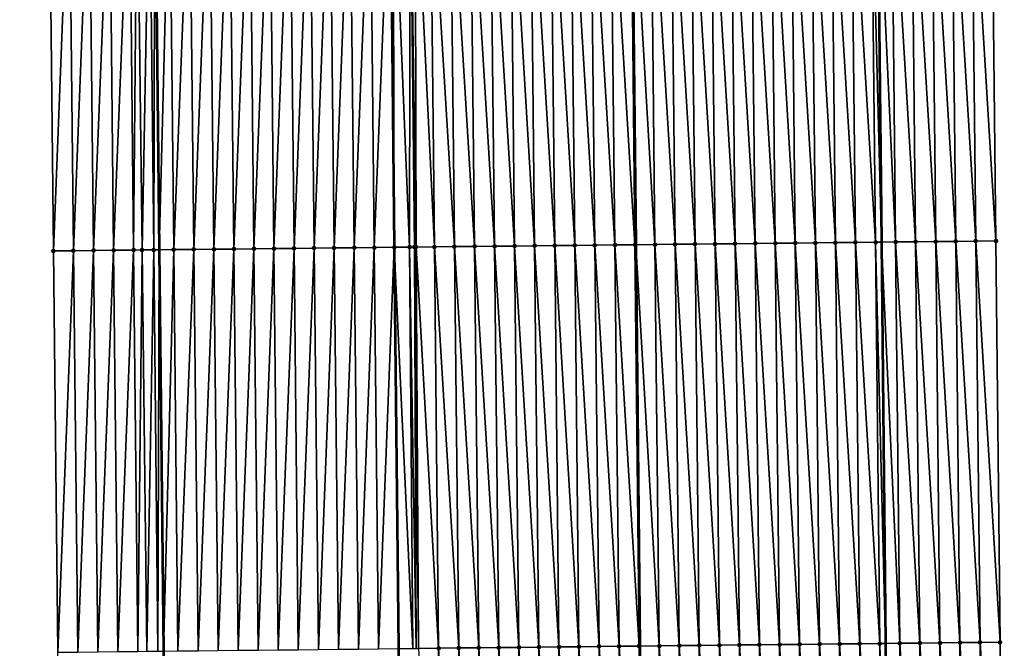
# Model space of a CAD drawing. Header units: feet. Extents: x 2010743 to 2022806, y 818705 to 837694.
# Tile 369 of 531: x 2011449 to 2011498, y 831234 to 831265. Entities that reach past the tile are written whole.
import ezdxf

# ---------------------------------------------------------------- set-up
doc = ezdxf.new("R2010")
doc.units = ezdxf.units.FT
doc.header["$MEASUREMENT"] = 0
for name, color, linetype, lineweight in [('EP_Travel Lane', 172, 'Continuous', 53), ('Road Shots', 141, 'Continuous', 100), ('STRIPING', 60, 'Continuous', 53)]:
    doc.layers.add(name, color=color, linetype=linetype, lineweight=lineweight)
doc.layers.add('I-77-MM17-21_NB-Surface-Border', color=7, linetype='Continuous')
doc.layers.add('I-77-MM17-21_NB-Surface-TIN', color=7, linetype='Continuous')

msp = doc.modelspace()

# ---------------------------------------------------------------- linework, layer by layer
at = {"layer": 'EP_Travel Lane'}
for points in [[(2011453.743, 831413.433, 329.309), (2011453.958, 831393.434, 329.386), (2011454.173, 831373.436, 329.468), (2011454.388, 831353.437, 329.566), (2011454.603, 831333.438, 329.61), (2011454.818, 831313.439, 329.68), (2011455.034, 831293.441, 329.712), (2011455.247, 831273.445, 329.734), (2011455.458, 831253.446, 329.754), (2011455.67, 831233.447, 329.755), (2011455.881, 831213.448, 329.745), (2011456.092, 831193.45, 329.718), (2011456.304, 831173.451, 329.677), (2011456.515, 831153.452, 329.653)], [(2011490, 831393.821, 329.151), (2011490.211, 831373.822, 329.234), (2011490.422, 831353.824, 329.295), (2011490.632, 831333.825, 329.354), (2011490.843, 831313.826, 329.432), (2011491.054, 831293.827, 329.472), (2011491.265, 831273.826, 329.491), (2011491.476, 831253.827, 329.551), (2011491.688, 831233.828, 329.532), (2011491.899, 831213.829, 329.528), (2011492.11, 831193.83, 329.507), (2011492.321, 831173.832, 329.468), (2011492.533, 831153.833, 329.421)]]:
    msp.add_polyline3d(points, dxfattribs=at)
at = {"layer": 'I-77-MM17-21_NB-Surface-Border', "color": 3, "linetype": 'Continuous', "lineweight": -3}
for points in [[(2011452.204, 831153.406, 329.573), (2011451.151, 831173.396, 329.58), (2011450.532, 831193.391, 329.601), (2011450.075, 831213.387, 329.61), (2011450.398, 831233.392, 329.639), (2011450.186, 831253.391, 329.628), (2011449.975, 831273.39, 329.618), (2011449.762, 831293.383, 329.592), (2011449.546, 831313.382, 329.557), (2011448.903, 831333.376, 329.495), (2011448.962, 831353.378, 329.475), (2011449.693, 831373.387, 329.367), (2011449.089, 831393.381, 329.278), (2011448.504, 831413.376, 329.184)], [(2011491.683, 831393.839, 329.103), (2011492.898, 831373.851, 329.154), (2011494.113, 831353.863, 329.174), (2011495.329, 831333.875, 329.195), (2011495.544, 831313.876, 329.254), (2011496.759, 831293.888, 329.262), (2011496.972, 831273.887, 329.286), (2011497.184, 831253.888, 329.337), (2011497.395, 831233.889, 329.335), (2011497.606, 831213.89, 329.325), (2011496.818, 831193.88, 329.333), (2011496.029, 831173.871, 329.332), (2011496.24, 831153.872, 329.291)]]:
    msp.add_polyline3d(points, dxfattribs=at)
at = {"layer": 'I-77-MM17-21_NB-Surface-TIN', "color": 128, "linetype": 'Continuous', "lineweight": -3}
for points in [[(2011472.185, 831253.623, 329.871), (2011471.974, 831273.622, 329.838), (2011470.974, 831273.611, 329.854)], [(2011473.185, 831253.633, 329.855), (2011472.974, 831273.632, 329.822), (2011471.974, 831273.622, 329.838)], [(2011472.185, 831253.623, 329.871), (2011473.185, 831253.633, 329.855), (2011471.974, 831273.622, 329.838)], [(2011474.185, 831253.644, 329.838), (2011473.974, 831273.643, 329.801), (2011472.974, 831273.632, 329.822)], [(2011473.185, 831253.633, 329.855), (2011474.185, 831253.644, 329.838), (2011472.974, 831273.632, 329.822)], [(2011475.185, 831253.654, 329.823), (2011474.974, 831273.653, 329.786), (2011473.974, 831273.643, 329.801)], [(2011474.185, 831253.644, 329.838), (2011475.185, 831253.654, 329.823), (2011473.974, 831273.643, 329.801)], [(2011476.185, 831253.665, 329.808), (2011475.974, 831273.664, 329.771), (2011474.974, 831273.653, 329.786)], [(2011475.185, 831253.654, 329.823), (2011476.185, 831253.665, 329.808), (2011474.974, 831273.653, 329.786)], [(2011477.185, 831253.676, 329.797), (2011476.974, 831273.675, 329.759), (2011475.974, 831273.664, 329.771)], [(2011476.185, 831253.665, 329.808), (2011477.185, 831253.676, 329.797), (2011475.974, 831273.664, 329.771)], [(2011478.185, 831253.686, 329.789), (2011477.974, 831273.685, 329.748), (2011476.974, 831273.675, 329.759)], [(2011477.185, 831253.676, 329.797), (2011478.185, 831253.686, 329.789), (2011476.974, 831273.675, 329.759)], [(2011479.185, 831253.697, 329.773), (2011478.973, 831273.696, 329.734), (2011477.974, 831273.685, 329.748)], [(2011478.185, 831253.686, 329.789), (2011479.185, 831253.697, 329.773), (2011477.974, 831273.685, 329.748)], [(2011478.973, 831273.696, 329.734), (2011479.223, 831253.697, 329.773), (2011479.011, 831273.696, 329.733)], [(2011479.185, 831253.697, 329.773), (2011479.223, 831253.697, 329.773), (2011478.973, 831273.696, 329.734)], [(2011480.185, 831253.707, 329.759), (2011479.973, 831273.706, 329.708), (2011479.011, 831273.696, 329.733)], [(2011480.185, 831253.707, 329.759), (2011479.011, 831273.696, 329.733), (2011479.223, 831253.697, 329.773)], [(2011481.185, 831253.718, 329.73), (2011480.973, 831273.717, 329.68), (2011479.973, 831273.706, 329.708)], [(2011480.185, 831253.707, 329.759), (2011481.185, 831253.718, 329.73), (2011479.973, 831273.706, 329.708)], [(2011482.185, 831253.729, 329.712), (2011481.973, 831273.728, 329.664), (2011480.973, 831273.717, 329.68)], [(2011481.185, 831253.718, 329.73), (2011482.185, 831253.729, 329.712), (2011480.973, 831273.717, 329.68)], [(2011483.185, 831253.739, 329.694), (2011482.973, 831273.738, 329.648), (2011481.973, 831273.728, 329.664)], [(2011482.185, 831253.729, 329.712), (2011483.185, 831253.739, 329.694), (2011481.973, 831273.728, 329.664)], [(2011484.184, 831253.75, 329.677), (2011483.973, 831273.749, 329.63), (2011482.973, 831273.738, 329.648)], [(2011483.185, 831253.739, 329.694), (2011484.184, 831253.75, 329.677), (2011482.973, 831273.738, 329.648)], [(2011485.184, 831253.76, 329.665), (2011484.973, 831273.759, 329.616), (2011483.973, 831273.749, 329.63)], [(2011484.184, 831253.75, 329.677), (2011485.184, 831253.76, 329.665), (2011483.973, 831273.749, 329.63)], [(2011486.184, 831253.771, 329.653), (2011485.973, 831273.77, 329.604), (2011484.973, 831273.759, 329.616)], [(2011485.184, 831253.76, 329.665), (2011486.184, 831253.771, 329.653), (2011484.973, 831273.759, 329.616)], [(2011487.184, 831253.782, 329.641), (2011486.973, 831273.781, 329.587), (2011485.973, 831273.77, 329.604)], [(2011486.184, 831253.771, 329.653), (2011487.184, 831253.782, 329.641), (2011485.973, 831273.77, 329.604)], [(2011488.184, 831253.792, 329.627), (2011487.973, 831273.791, 329.57), (2011486.973, 831273.781, 329.587)], [(2011487.184, 831253.782, 329.641), (2011488.184, 831253.792, 329.627), (2011486.973, 831273.781, 329.587)], [(2011489.184, 831253.803, 329.611), (2011488.973, 831273.802, 329.552), (2011487.973, 831273.791, 329.57)], [(2011488.184, 831253.792, 329.627), (2011489.184, 831253.803, 329.611), (2011487.973, 831273.791, 329.57)], [(2011490.184, 831253.813, 329.593), (2011489.973, 831273.812, 329.533), (2011488.973, 831273.802, 329.552)], [(2011489.184, 831253.803, 329.611), (2011490.184, 831253.813, 329.593), (2011488.973, 831273.802, 329.552)], [(2011491.184, 831253.824, 329.56), (2011490.973, 831273.823, 329.498), (2011489.973, 831273.812, 329.533)], [(2011490.184, 831253.813, 329.593), (2011491.184, 831253.824, 329.56), (2011489.973, 831273.812, 329.533)], [(2011490.973, 831273.823, 329.498), (2011491.476, 831253.827, 329.551), (2011491.265, 831273.826, 329.491)], [(2011491.184, 831253.824, 329.56), (2011491.476, 831253.827, 329.551), (2011490.973, 831273.823, 329.498)], [(2011492.184, 831253.835, 329.529), (2011491.973, 831273.834, 329.474), (2011491.265, 831273.826, 329.491)], [(2011492.184, 831253.835, 329.529), (2011491.265, 831273.826, 329.491), (2011491.476, 831253.827, 329.551)], [(2011493.184, 831253.845, 329.485), (2011492.973, 831273.844, 329.432), (2011491.973, 831273.834, 329.474)], [(2011492.184, 831253.835, 329.529), (2011493.184, 831253.845, 329.485), (2011491.973, 831273.834, 329.474)], [(2011494.184, 831253.856, 329.438), (2011493.973, 831273.855, 329.386), (2011492.973, 831273.844, 329.432)], [(2011493.184, 831253.845, 329.485), (2011494.184, 831253.856, 329.438), (2011492.973, 831273.844, 329.432)], [(2011495.184, 831253.867, 329.397), (2011494.973, 831273.866, 329.349), (2011493.973, 831273.855, 329.386)], [(2011494.184, 831253.856, 329.438), (2011495.184, 831253.867, 329.397), (2011493.973, 831273.855, 329.386)], [(2011496.184, 831253.877, 329.365), (2011495.972, 831273.876, 329.317), (2011494.973, 831273.866, 329.349)], [(2011495.184, 831253.867, 329.397), (2011496.184, 831253.877, 329.365), (2011494.973, 831273.866, 329.349)], [(2011497.184, 831253.888, 329.337), (2011496.972, 831273.887, 329.286), (2011495.972, 831273.876, 329.317)], [(2011496.184, 831253.877, 329.365), (2011497.184, 831253.888, 329.337), (2011495.972, 831273.876, 329.317)], [(2011450.186, 831253.391, 329.628), (2011450.975, 831273.4, 329.644), (2011449.975, 831273.39, 329.618)], [(2011450.186, 831253.391, 329.628), (2011451.186, 831253.401, 329.653), (2011450.975, 831273.4, 329.644)], [(2011451.186, 831253.401, 329.653), (2011451.975, 831273.411, 329.672), (2011450.975, 831273.4, 329.644)], [(2011451.186, 831253.401, 329.653), (2011452.186, 831253.412, 329.678), (2011451.975, 831273.411, 329.672)], [(2011452.186, 831253.412, 329.678), (2011452.975, 831273.421, 329.684), (2011451.975, 831273.411, 329.672)], [(2011452.186, 831253.412, 329.678), (2011453.186, 831253.422, 329.694), (2011452.975, 831273.421, 329.684)], [(2011453.186, 831253.422, 329.694), (2011453.975, 831273.432, 329.715), (2011452.975, 831273.421, 329.684)], [(2011453.186, 831253.422, 329.694), (2011454.186, 831253.433, 329.721), (2011453.975, 831273.432, 329.715)], [(2011454.186, 831253.433, 329.721), (2011454.369, 831273.436, 329.741), (2011453.975, 831273.432, 329.715)], [(2011454.186, 831253.433, 329.721), (2011454.61, 831253.437, 329.747), (2011454.369, 831273.436, 329.741)], [(2011454.61, 831253.437, 329.747), (2011454.975, 831273.442, 329.732), (2011454.369, 831273.436, 329.741)], [(2011454.61, 831253.437, 329.747), (2011455.186, 831253.443, 329.75), (2011454.975, 831273.442, 329.732)], [(2011455.186, 831253.443, 329.75), (2011455.247, 831273.445, 329.734), (2011454.975, 831273.442, 329.732)], [(2011455.186, 831253.443, 329.75), (2011455.458, 831253.446, 329.754), (2011455.247, 831273.445, 329.734)], [(2011455.975, 831273.453, 329.739), (2011455.247, 831273.445, 329.734), (2011455.458, 831253.446, 329.754)], [(2011456.186, 831253.454, 329.764), (2011455.975, 831273.453, 329.739), (2011455.458, 831253.446, 329.754)], [(2011456.186, 831253.454, 329.764), (2011456.975, 831273.463, 329.763), (2011455.975, 831273.453, 329.739)], [(2011456.186, 831253.454, 329.764), (2011457.186, 831253.464, 329.786), (2011456.975, 831273.463, 329.763)], [(2011457.186, 831253.464, 329.786), (2011457.975, 831273.474, 329.78), (2011456.975, 831273.463, 329.763)], [(2011457.186, 831253.464, 329.786), (2011458.186, 831253.475, 329.804), (2011457.975, 831273.474, 329.78)], [(2011458.186, 831253.475, 329.804), (2011458.975, 831273.484, 329.793), (2011457.975, 831273.474, 329.78)], [(2011458.186, 831253.475, 329.804), (2011459.186, 831253.485, 329.816), (2011458.975, 831273.484, 329.793)], [(2011459.186, 831253.485, 329.816), (2011459.975, 831273.495, 329.805), (2011458.975, 831273.484, 329.793)], [(2011459.186, 831253.485, 329.816), (2011460.186, 831253.496, 329.829), (2011459.975, 831273.495, 329.805)], [(2011460.186, 831253.496, 329.829), (2011460.974, 831273.506, 329.814), (2011459.975, 831273.495, 329.805)], [(2011460.186, 831253.496, 329.829), (2011461.186, 831253.507, 329.838), (2011460.974, 831273.506, 329.814)], [(2011461.186, 831253.507, 329.838), (2011461.974, 831273.516, 329.826), (2011460.974, 831273.506, 329.814)], [(2011461.186, 831253.507, 329.838), (2011462.186, 831253.517, 329.849), (2011461.974, 831273.516, 329.826)], [(2011462.974, 831273.527, 329.836), (2011461.974, 831273.516, 329.826), (2011462.186, 831253.517, 329.849)], [(2011463.186, 831253.528, 329.86), (2011462.974, 831273.527, 329.836), (2011462.186, 831253.517, 329.849)], [(2011463.186, 831253.528, 329.86), (2011463.974, 831273.537, 329.85), (2011462.974, 831273.527, 329.836)], [(2011463.186, 831253.528, 329.86), (2011464.186, 831253.538, 329.876), (2011463.974, 831273.537, 329.85)], [(2011464.186, 831253.538, 329.876), (2011464.974, 831273.548, 329.867), (2011463.974, 831273.537, 329.85)], [(2011464.186, 831253.538, 329.876), (2011465.186, 831253.549, 329.894), (2011464.974, 831273.548, 329.867)], [(2011465.186, 831253.549, 329.894), (2011465.974, 831273.558, 329.886), (2011464.974, 831273.548, 329.867)], [(2011465.186, 831253.549, 329.894), (2011466.185, 831253.559, 329.915), (2011465.974, 831273.558, 329.886)], [(2011466.185, 831253.559, 329.915), (2011466.974, 831273.569, 329.898), (2011465.974, 831273.558, 329.886)], [(2011466.185, 831253.559, 329.915), (2011467.185, 831253.57, 329.928), (2011466.974, 831273.569, 329.898)], [(2011467.122, 831273.57, 329.899), (2011466.974, 831273.569, 329.898), (2011467.185, 831253.57, 329.928)], [(2011467.944, 831253.578, 329.931), (2011467.974, 831273.579, 329.894), (2011467.122, 831273.57, 329.899)], [(2011467.944, 831253.578, 329.931), (2011467.122, 831273.57, 329.899), (2011467.185, 831253.57, 329.928)], [(2011467.944, 831253.578, 329.931), (2011468.185, 831253.58, 329.931), (2011467.974, 831273.579, 329.894)], [(2011468.27, 831253.581, 329.93), (2011468.221, 831273.582, 329.893), (2011467.974, 831273.579, 329.894)], [(2011468.185, 831253.58, 329.931), (2011468.27, 831253.581, 329.93), (2011467.974, 831273.579, 329.894)], [(2011469.185, 831253.591, 329.918), (2011468.974, 831273.59, 329.883), (2011468.221, 831273.582, 329.893)], [(2011468.27, 831253.581, 329.93), (2011469.185, 831253.591, 329.918), (2011468.221, 831273.582, 329.893)], [(2011470.185, 831253.602, 329.9), (2011469.974, 831273.6, 329.868), (2011468.974, 831273.59, 329.883)], [(2011469.185, 831253.591, 329.918), (2011470.185, 831253.602, 329.9), (2011468.974, 831273.59, 329.883)], [(2011471.185, 831253.612, 329.885), (2011470.974, 831273.611, 329.854), (2011469.974, 831273.6, 329.868)], [(2011470.185, 831253.602, 329.9), (2011471.185, 831253.612, 329.885), (2011469.974, 831273.6, 329.868)], [(2011471.185, 831253.612, 329.885), (2011472.185, 831253.623, 329.871), (2011470.974, 831273.611, 329.854)], [(2011459.397, 831233.487, 329.809), (2011460.186, 831253.496, 329.829), (2011459.186, 831253.485, 329.816)], [(2011459.397, 831233.487, 329.809), (2011460.397, 831233.497, 329.823), (2011460.186, 831253.496, 329.829)], [(2011460.397, 831233.497, 329.823), (2011461.186, 831253.507, 329.838), (2011460.186, 831253.496, 329.829)], [(2011460.397, 831233.497, 329.823), (2011461.397, 831233.508, 329.835), (2011461.186, 831253.507, 329.838)], [(2011461.397, 831233.508, 329.835), (2011462.186, 831253.517, 329.849), (2011461.186, 831253.507, 329.838)], [(2011461.397, 831233.508, 329.835), (2011462.397, 831233.518, 329.847), (2011462.186, 831253.517, 329.849)], [(2011463.186, 831253.528, 329.86), (2011462.186, 831253.517, 329.849), (2011462.397, 831233.518, 329.847)], [(2011463.397, 831233.529, 329.858), (2011463.186, 831253.528, 329.86), (2011462.397, 831233.518, 329.847)], [(2011463.397, 831233.529, 329.858), (2011464.186, 831253.538, 329.876), (2011463.186, 831253.528, 329.86)], [(2011463.397, 831233.529, 329.858), (2011464.397, 831233.539, 329.877), (2011464.186, 831253.538, 329.876)], [(2011464.397, 831233.539, 329.877), (2011465.186, 831253.549, 329.894), (2011464.186, 831253.538, 329.876)], [(2011464.397, 831233.539, 329.877), (2011465.397, 831233.55, 329.893), (2011465.186, 831253.549, 329.894)], [(2011465.397, 831233.55, 329.893), (2011466.185, 831253.559, 329.915), (2011465.186, 831253.549, 329.894)], [(2011465.397, 831233.55, 329.893), (2011466.397, 831233.56, 329.913), (2011466.185, 831253.559, 329.915)], [(2011466.397, 831233.56, 329.913), (2011467.185, 831253.57, 329.928), (2011466.185, 831253.559, 329.915)], [(2011466.397, 831233.56, 329.913), (2011467.397, 831233.571, 329.926), (2011467.185, 831253.57, 329.928)], [(2011468.107, 831233.578, 329.929), (2011467.944, 831253.578, 329.931), (2011467.185, 831253.57, 329.928)], [(2011468.107, 831233.578, 329.929), (2011467.185, 831253.57, 329.928), (2011467.397, 831233.571, 329.926)], [(2011468.277, 831233.58, 329.928), (2011468.185, 831253.58, 329.931), (2011467.944, 831253.578, 329.931)], [(2011468.107, 831233.578, 329.929), (2011468.277, 831233.58, 329.928), (2011467.944, 831253.578, 329.931)], [(2011468.397, 831233.581, 329.928), (2011468.27, 831253.581, 329.93), (2011468.185, 831253.58, 329.931)], [(2011468.277, 831233.58, 329.928), (2011468.397, 831233.581, 329.928), (2011468.185, 831253.58, 329.931)], [(2011469.397, 831233.592, 329.915), (2011469.185, 831253.591, 329.918), (2011468.27, 831253.581, 329.93)], [(2011468.397, 831233.581, 329.928), (2011469.397, 831233.592, 329.915), (2011468.27, 831253.581, 329.93)], [(2011470.397, 831233.603, 329.899), (2011470.185, 831253.602, 329.9), (2011469.185, 831253.591, 329.918)], [(2011469.397, 831233.592, 329.915), (2011470.397, 831233.603, 329.899), (2011469.185, 831253.591, 329.918)], [(2011471.396, 831233.613, 329.885), (2011471.185, 831253.612, 329.885), (2011470.185, 831253.602, 329.9)], [(2011470.397, 831233.603, 329.899), (2011471.396, 831233.613, 329.885), (2011470.185, 831253.602, 329.9)], [(2011472.396, 831233.624, 329.871), (2011472.185, 831253.623, 329.871), (2011471.185, 831253.612, 329.885)], [(2011471.396, 831233.613, 329.885), (2011472.396, 831233.624, 329.871), (2011471.185, 831253.612, 329.885)], [(2011473.396, 831233.634, 329.857), (2011473.185, 831253.633, 329.855), (2011472.185, 831253.623, 329.871)], [(2011472.396, 831233.624, 329.871), (2011473.396, 831233.634, 329.857), (2011472.185, 831253.623, 329.871)], [(2011474.396, 831233.645, 329.839), (2011474.185, 831253.644, 329.838), (2011473.185, 831253.633, 329.855)], [(2011473.396, 831233.634, 329.857), (2011474.396, 831233.645, 329.839), (2011473.185, 831253.633, 329.855)], [(2011475.396, 831233.656, 329.826), (2011475.185, 831253.654, 329.823), (2011474.185, 831253.644, 329.838)], [(2011474.396, 831233.645, 329.839), (2011475.396, 831233.656, 329.826), (2011474.185, 831253.644, 329.838)], [(2011476.396, 831233.666, 329.81), (2011476.185, 831253.665, 329.808), (2011475.185, 831253.654, 329.823)], [(2011475.396, 831233.656, 329.826), (2011476.396, 831233.666, 329.81), (2011475.185, 831253.654, 329.823)], [(2011477.396, 831233.677, 329.8), (2011477.185, 831253.676, 329.797), (2011476.185, 831253.665, 329.808)], [(2011476.396, 831233.666, 329.81), (2011477.396, 831233.677, 329.8), (2011476.185, 831253.665, 329.808)], [(2011478.396, 831233.687, 329.791), (2011478.185, 831253.686, 329.789), (2011477.185, 831253.676, 329.797)], [(2011477.396, 831233.677, 329.8), (2011478.396, 831233.687, 329.791), (2011477.185, 831253.676, 329.797)], [(2011479.396, 831233.698, 329.766), (2011479.185, 831253.697, 329.773), (2011478.185, 831253.686, 329.789)], [(2011478.396, 831233.687, 329.791), (2011479.396, 831233.698, 329.766), (2011478.185, 831253.686, 329.789)], [(2011479.185, 831253.697, 329.773), (2011479.434, 831233.698, 329.766), (2011479.223, 831253.697, 329.773)], [(2011479.396, 831233.698, 329.766), (2011479.434, 831233.698, 329.766), (2011479.185, 831253.697, 329.773)], [(2011480.396, 831233.709, 329.745), (2011480.185, 831253.707, 329.759), (2011479.223, 831253.697, 329.773)], [(2011480.396, 831233.709, 329.745), (2011479.223, 831253.697, 329.773), (2011479.434, 831233.698, 329.766)], [(2011481.396, 831233.719, 329.719), (2011481.185, 831253.718, 329.73), (2011480.185, 831253.707, 329.759)], [(2011480.396, 831233.709, 329.745), (2011481.396, 831233.719, 329.719), (2011480.185, 831253.707, 329.759)], [(2011482.396, 831233.73, 329.7), (2011482.185, 831253.729, 329.712), (2011481.185, 831253.718, 329.73)], [(2011481.396, 831233.719, 329.719), (2011482.396, 831233.73, 329.7), (2011481.185, 831253.718, 329.73)], [(2011483.396, 831233.74, 329.686), (2011483.185, 831253.739, 329.694), (2011482.185, 831253.729, 329.712)], [(2011482.396, 831233.73, 329.7), (2011483.396, 831233.74, 329.686), (2011482.185, 831253.729, 329.712)], [(2011484.396, 831233.751, 329.667), (2011484.184, 831253.75, 329.677), (2011483.185, 831253.739, 329.694)], [(2011483.396, 831233.74, 329.686), (2011484.396, 831233.751, 329.667), (2011483.185, 831253.739, 329.694)], [(2011485.396, 831233.761, 329.653), (2011485.184, 831253.76, 329.665), (2011484.184, 831253.75, 329.677)], [(2011484.396, 831233.751, 329.667), (2011485.396, 831233.761, 329.653), (2011484.184, 831253.75, 329.677)], [(2011486.396, 831233.772, 329.638), (2011486.184, 831253.771, 329.653), (2011485.184, 831253.76, 329.665)], [(2011485.396, 831233.761, 329.653), (2011486.396, 831233.772, 329.638), (2011485.184, 831253.76, 329.665)], [(2011487.396, 831233.783, 329.623), (2011487.184, 831253.782, 329.641), (2011486.184, 831253.771, 329.653)], [(2011486.396, 831233.772, 329.638), (2011487.396, 831233.783, 329.623), (2011486.184, 831253.771, 329.653)], [(2011488.396, 831233.793, 329.608), (2011488.184, 831253.792, 329.627), (2011487.184, 831253.782, 329.641)], [(2011487.396, 831233.783, 329.623), (2011488.396, 831233.793, 329.608), (2011487.184, 831253.782, 329.641)], [(2011489.395, 831233.804, 329.594), (2011489.184, 831253.803, 329.611), (2011488.184, 831253.792, 329.627)], [(2011488.396, 831233.793, 329.608), (2011489.395, 831233.804, 329.594), (2011488.184, 831253.792, 329.627)], [(2011490.395, 831233.814, 329.572), (2011490.184, 831253.813, 329.593), (2011489.184, 831253.803, 329.611)], [(2011489.395, 831233.804, 329.594), (2011490.395, 831233.814, 329.572), (2011489.184, 831253.803, 329.611)], [(2011491.395, 831233.825, 329.54), (2011491.184, 831253.824, 329.56), (2011490.184, 831253.813, 329.593)], [(2011490.395, 831233.814, 329.572), (2011491.395, 831233.825, 329.54), (2011490.184, 831253.813, 329.593)], [(2011491.184, 831253.824, 329.56), (2011491.688, 831233.828, 329.532), (2011491.476, 831253.827, 329.551)], [(2011491.395, 831233.825, 329.54), (2011491.688, 831233.828, 329.532), (2011491.184, 831253.824, 329.56)], [(2011492.395, 831233.836, 329.513), (2011492.184, 831253.835, 329.529), (2011491.476, 831253.827, 329.551)], [(2011492.395, 831233.836, 329.513), (2011491.476, 831253.827, 329.551), (2011491.688, 831233.828, 329.532)], [(2011493.395, 831233.846, 329.478), (2011493.184, 831253.845, 329.485), (2011492.184, 831253.835, 329.529)], [(2011492.395, 831233.836, 329.513), (2011493.395, 831233.846, 329.478), (2011492.184, 831253.835, 329.529)], [(2011494.395, 831233.857, 329.431), (2011494.184, 831253.856, 329.438), (2011493.184, 831253.845, 329.485)], [(2011493.395, 831233.846, 329.478), (2011494.395, 831233.857, 329.431), (2011493.184, 831253.845, 329.485)], [(2011495.395, 831233.868, 329.393), (2011495.184, 831253.867, 329.397), (2011494.184, 831253.856, 329.438)], [(2011494.395, 831233.857, 329.431), (2011495.395, 831233.868, 329.393), (2011494.184, 831253.856, 329.438)], [(2011496.395, 831233.878, 329.363), (2011496.184, 831253.877, 329.365), (2011495.184, 831253.867, 329.397)], [(2011495.395, 831233.868, 329.393), (2011496.395, 831233.878, 329.363), (2011495.184, 831253.867, 329.397)], [(2011497.395, 831233.889, 329.335), (2011497.184, 831253.888, 329.337), (2011496.184, 831253.877, 329.365)], [(2011496.395, 831233.878, 329.363), (2011497.395, 831233.889, 329.335), (2011496.184, 831253.877, 329.365)], [(2011450.398, 831233.392, 329.639), (2011451.186, 831253.401, 329.653), (2011450.186, 831253.391, 329.628)], [(2011450.398, 831233.392, 329.639), (2011451.398, 831233.402, 329.667), (2011451.186, 831253.401, 329.653)], [(2011451.398, 831233.402, 329.667), (2011452.186, 831253.412, 329.678), (2011451.186, 831253.401, 329.653)], [(2011451.398, 831233.402, 329.667), (2011452.398, 831233.413, 329.697), (2011452.186, 831253.412, 329.678)], [(2011452.398, 831233.413, 329.697), (2011453.186, 831253.422, 329.694), (2011452.186, 831253.412, 329.678)], [(2011452.398, 831233.413, 329.697), (2011453.397, 831233.423, 329.71), (2011453.186, 831253.422, 329.694)], [(2011453.397, 831233.423, 329.71), (2011454.186, 831253.433, 329.721), (2011453.186, 831253.422, 329.694)], [(2011453.397, 831233.423, 329.71), (2011454.397, 831233.434, 329.736), (2011454.186, 831253.433, 329.721)], [(2011454.397, 831233.434, 329.736), (2011454.61, 831253.437, 329.747), (2011454.186, 831253.433, 329.721)], [(2011454.397, 831233.434, 329.736), (2011454.842, 831233.439, 329.757), (2011454.61, 831253.437, 329.747)], [(2011454.842, 831233.439, 329.757), (2011455.186, 831253.443, 329.75), (2011454.61, 831253.437, 329.747)], [(2011454.842, 831233.439, 329.757), (2011455.397, 831233.444, 329.753), (2011455.186, 831253.443, 329.75)], [(2011455.397, 831233.444, 329.753), (2011455.458, 831253.446, 329.754), (2011455.186, 831253.443, 329.75)], [(2011455.397, 831233.444, 329.753), (2011455.67, 831233.447, 329.755), (2011455.458, 831253.446, 329.754)], [(2011456.186, 831253.454, 329.764), (2011455.458, 831253.446, 329.754), (2011455.67, 831233.447, 329.755)], [(2011456.397, 831233.455, 329.76), (2011456.186, 831253.454, 329.764), (2011455.67, 831233.447, 329.755)], [(2011456.397, 831233.455, 329.76), (2011457.186, 831253.464, 329.786), (2011456.186, 831253.454, 329.764)], [(2011456.397, 831233.455, 329.76), (2011457.397, 831233.465, 329.779), (2011457.186, 831253.464, 329.786)], [(2011457.397, 831233.465, 329.779), (2011458.186, 831253.475, 329.804), (2011457.186, 831253.464, 329.786)], [(2011457.397, 831233.465, 329.779), (2011458.397, 831233.476, 329.797), (2011458.186, 831253.475, 329.804)], [(2011458.397, 831233.476, 329.797), (2011459.186, 831253.485, 329.816), (2011458.186, 831253.475, 329.804)], [(2011458.397, 831233.476, 329.797), (2011459.397, 831233.487, 329.809), (2011459.186, 831253.485, 329.816)], [(2011494.606, 831213.858, 329.42), (2011494.395, 831233.857, 329.431), (2011493.395, 831233.846, 329.478)], [(2011495.606, 831213.869, 329.382), (2011495.395, 831233.868, 329.393), (2011494.395, 831233.857, 329.431)], [(2011494.606, 831213.858, 329.42), (2011495.606, 831213.869, 329.382), (2011494.395, 831233.857, 329.431)], [(2011496.606, 831213.879, 329.355), (2011496.395, 831233.878, 329.363), (2011495.395, 831233.868, 329.393)], [(2011495.606, 831213.869, 329.382), (2011496.606, 831213.879, 329.355), (2011495.395, 831233.868, 329.393)], [(2011497.606, 831213.89, 329.325), (2011497.395, 831233.889, 329.335), (2011496.395, 831233.878, 329.363)], [(2011496.606, 831213.879, 329.355), (2011497.606, 831213.89, 329.325), (2011496.395, 831233.878, 329.363)], [(2011469.608, 831213.593, 329.906), (2011469.397, 831233.592, 329.915), (2011468.397, 831233.581, 329.928)], [(2011470.608, 831213.604, 329.89), (2011470.397, 831233.603, 329.899), (2011469.397, 831233.592, 329.915)], [(2011469.608, 831213.593, 329.906), (2011470.608, 831213.604, 329.89), (2011469.397, 831233.592, 329.915)], [(2011471.608, 831213.614, 329.873), (2011471.396, 831233.613, 329.885), (2011470.397, 831233.603, 329.899)], [(2011470.608, 831213.604, 329.89), (2011471.608, 831213.614, 329.873), (2011470.397, 831233.603, 329.899)], [(2011472.608, 831213.625, 329.859), (2011472.396, 831233.624, 329.871), (2011471.396, 831233.613, 329.885)], [(2011471.608, 831213.614, 329.873), (2011472.608, 831213.625, 329.859), (2011471.396, 831233.613, 329.885)], [(2011473.608, 831213.635, 329.846), (2011473.396, 831233.634, 329.857), (2011472.396, 831233.624, 329.871)], [(2011472.608, 831213.625, 329.859), (2011473.608, 831213.635, 329.846), (2011472.396, 831233.624, 329.871)], [(2011474.608, 831213.646, 329.828), (2011474.396, 831233.645, 329.839), (2011473.396, 831233.634, 329.857)], [(2011473.608, 831213.635, 329.846), (2011474.608, 831213.646, 329.828), (2011473.396, 831233.634, 329.857)], [(2011475.608, 831213.657, 329.813), (2011475.396, 831233.656, 329.826), (2011474.396, 831233.645, 329.839)], [(2011474.608, 831213.646, 329.828), (2011475.608, 831213.657, 329.813), (2011474.396, 831233.645, 329.839)], [(2011476.607, 831213.667, 329.799), (2011476.396, 831233.666, 329.81), (2011475.396, 831233.656, 329.826)], [(2011475.608, 831213.657, 329.813), (2011476.607, 831213.667, 329.799), (2011475.396, 831233.656, 329.826)], [(2011477.607, 831213.678, 329.788), (2011477.396, 831233.677, 329.8), (2011476.396, 831233.666, 329.81)], [(2011476.607, 831213.667, 329.799), (2011477.607, 831213.678, 329.788), (2011476.396, 831233.666, 329.81)], [(2011478.607, 831213.688, 329.779), (2011478.396, 831233.687, 329.791), (2011477.396, 831233.677, 329.8)], [(2011477.607, 831213.678, 329.788), (2011478.607, 831213.688, 329.779), (2011477.396, 831233.677, 329.8)], [(2011479.607, 831213.699, 329.764), (2011479.396, 831233.698, 329.766), (2011478.396, 831233.687, 329.791)], [(2011478.607, 831213.688, 329.779), (2011479.607, 831213.699, 329.764), (2011478.396, 831233.687, 329.791)], [(2011479.396, 831233.698, 329.766), (2011479.645, 831213.699, 329.763), (2011479.434, 831233.698, 329.766)], [(2011479.607, 831213.699, 329.764), (2011479.645, 831213.699, 329.763), (2011479.396, 831233.698, 329.766)], [(2011480.607, 831213.71, 329.744), (2011480.396, 831233.709, 329.745), (2011479.434, 831233.698, 329.766)], [(2011480.607, 831213.71, 329.744), (2011479.434, 831233.698, 329.766), (2011479.645, 831213.699, 329.763)], [(2011481.607, 831213.72, 329.712), (2011481.396, 831233.719, 329.719), (2011480.396, 831233.709, 329.745)], [(2011480.607, 831213.71, 329.744), (2011481.607, 831213.72, 329.712), (2011480.396, 831233.709, 329.745)], [(2011482.607, 831213.731, 329.691), (2011482.396, 831233.73, 329.7), (2011481.396, 831233.719, 329.719)], [(2011481.607, 831213.72, 329.712), (2011482.607, 831213.731, 329.691), (2011481.396, 831233.719, 329.719)], [(2011483.607, 831213.741, 329.673), (2011483.396, 831233.74, 329.686), (2011482.396, 831233.73, 329.7)], [(2011482.607, 831213.731, 329.691), (2011483.607, 831213.741, 329.673), (2011482.396, 831233.73, 329.7)], [(2011484.607, 831213.752, 329.657), (2011484.396, 831233.751, 329.667), (2011483.396, 831233.74, 329.686)], [(2011483.607, 831213.741, 329.673), (2011484.607, 831213.752, 329.657), (2011483.396, 831233.74, 329.686)], [(2011485.607, 831213.763, 329.645), (2011485.396, 831233.761, 329.653), (2011484.396, 831233.751, 329.667)], [(2011484.607, 831213.752, 329.657), (2011485.607, 831213.763, 329.645), (2011484.396, 831233.751, 329.667)], [(2011486.607, 831213.773, 329.634), (2011486.396, 831233.772, 329.638), (2011485.396, 831233.761, 329.653)], [(2011485.607, 831213.763, 329.645), (2011486.607, 831213.773, 329.634), (2011485.396, 831233.761, 329.653)], [(2011487.607, 831213.784, 329.621), (2011487.396, 831233.783, 329.623), (2011486.396, 831233.772, 329.638)], [(2011486.607, 831213.773, 329.634), (2011487.607, 831213.784, 329.621), (2011486.396, 831233.772, 329.638)], [(2011488.607, 831213.794, 329.61), (2011488.396, 831233.793, 329.608), (2011487.396, 831233.783, 329.623)], [(2011487.607, 831213.784, 329.621), (2011488.607, 831213.794, 329.61), (2011487.396, 831233.783, 329.623)], [(2011489.607, 831213.805, 329.596), (2011489.395, 831233.804, 329.594), (2011488.396, 831233.793, 329.608)], [(2011488.607, 831213.794, 329.61), (2011489.607, 831213.805, 329.596), (2011488.396, 831233.793, 329.608)], [(2011490.607, 831213.816, 329.572), (2011490.395, 831233.814, 329.572), (2011489.395, 831233.804, 329.594)], [(2011489.607, 831213.805, 329.596), (2011490.607, 831213.816, 329.572), (2011489.395, 831233.804, 329.594)], [(2011491.607, 831213.826, 329.538), (2011491.395, 831233.825, 329.54), (2011490.395, 831233.814, 329.572)], [(2011490.607, 831213.816, 329.572), (2011491.607, 831213.826, 329.538), (2011490.395, 831233.814, 329.572)], [(2011491.395, 831233.825, 329.54), (2011491.899, 831213.829, 329.528), (2011491.688, 831233.828, 329.532)], [(2011491.607, 831213.826, 329.538), (2011491.899, 831213.829, 329.528), (2011491.395, 831233.825, 329.54)], [(2011492.607, 831213.837, 329.504), (2011492.395, 831233.836, 329.513), (2011491.688, 831233.828, 329.532)], [(2011492.607, 831213.837, 329.504), (2011491.688, 831233.828, 329.532), (2011491.899, 831213.829, 329.528)], [(2011493.607, 831213.847, 329.467), (2011493.395, 831233.846, 329.478), (2011492.395, 831233.836, 329.513)], [(2011492.607, 831213.837, 329.504), (2011493.607, 831213.847, 329.467), (2011492.395, 831233.836, 329.513)], [(2011493.607, 831213.847, 329.467), (2011494.606, 831213.858, 329.42), (2011493.395, 831233.846, 329.478)]]:
    msp.add_3dface(points, dxfattribs=at)
at = {"layer": 'Road Shots', "lineweight": 100}
for p in [(2011460.186, 831253.496, 329.829), (2011461.186, 831253.507, 329.838), (2011462.186, 831253.517, 329.849), (2011463.186, 831253.528, 329.86), (2011464.186, 831253.538, 329.876), (2011465.186, 831253.549, 329.894), (2011466.185, 831253.559, 329.915), (2011467.185, 831253.57, 329.928), (2011467.944, 831253.578, 329.931), (2011468.185, 831253.58, 329.931), (2011468.27, 831253.581, 329.93), (2011469.185, 831253.591, 329.918), (2011470.185, 831253.602, 329.9), (2011471.185, 831253.612, 329.885), (2011472.185, 831253.623, 329.871), (2011473.185, 831253.633, 329.855), (2011474.185, 831253.644, 329.838), (2011475.185, 831253.654, 329.823), (2011476.185, 831253.665, 329.808), (2011477.185, 831253.676, 329.797), (2011478.185, 831253.686, 329.789), (2011479.185, 831253.697, 329.773), (2011480.185, 831253.707, 329.759), (2011481.185, 831253.718, 329.73), (2011482.185, 831253.729, 329.712), (2011483.185, 831253.739, 329.694), (2011484.184, 831253.75, 329.677), (2011485.184, 831253.76, 329.665), (2011486.184, 831253.771, 329.653), (2011487.184, 831253.782, 329.641), (2011488.184, 831253.792, 329.627), (2011489.184, 831253.803, 329.611), (2011490.184, 831253.813, 329.593), (2011491.184, 831253.824, 329.56), (2011492.184, 831253.835, 329.529), (2011493.184, 831253.845, 329.485), (2011494.184, 831253.856, 329.438), (2011495.184, 831253.867, 329.397), (2011496.184, 831253.877, 329.365), (2011497.184, 831253.888, 329.337), (2011450.186, 831253.391, 329.628), (2011451.186, 831253.401, 329.653), (2011452.186, 831253.412, 329.678), (2011453.186, 831253.422, 329.694), (2011454.186, 831253.433, 329.721), (2011454.61, 831253.437, 329.747), (2011455.186, 831253.443, 329.75), (2011456.186, 831253.454, 329.764), (2011457.186, 831253.464, 329.786), (2011458.186, 831253.475, 329.804), (2011459.186, 831253.485, 329.816), (2011494.395, 831233.857, 329.431), (2011495.395, 831233.868, 329.393), (2011496.395, 831233.878, 329.363), (2011497.395, 831233.889, 329.335), (2011469.397, 831233.592, 329.915), (2011470.397, 831233.603, 329.899), (2011471.396, 831233.613, 329.885), (2011472.396, 831233.624, 329.871), (2011473.396, 831233.634, 329.857), (2011474.396, 831233.645, 329.839), (2011475.396, 831233.656, 329.826), (2011476.396, 831233.666, 329.81), (2011477.396, 831233.677, 329.8), (2011478.396, 831233.687, 329.791), (2011479.396, 831233.698, 329.766), (2011480.396, 831233.709, 329.745), (2011481.396, 831233.719, 329.719), (2011482.396, 831233.73, 329.7), (2011483.396, 831233.74, 329.686), (2011484.396, 831233.751, 329.667), (2011485.396, 831233.761, 329.653), (2011486.396, 831233.772, 329.638), (2011487.396, 831233.783, 329.623), (2011488.396, 831233.793, 329.608), (2011489.395, 831233.804, 329.594), (2011490.395, 831233.814, 329.572), (2011491.395, 831233.825, 329.54), (2011492.395, 831233.836, 329.513), (2011493.395, 831233.846, 329.478)]:
    msp.add_point(p, dxfattribs=at)
at = {"layer": 'STRIPING'}
for points in [[(2011465.47, 831413.56, 329.47), (2011465.685, 831393.561, 329.55), (2011465.9, 831373.563, 329.634), (2011466.115, 831353.564, 329.73), (2011466.33, 831333.565, 329.772), (2011466.545, 831313.566, 329.837), (2011466.761, 831293.567, 329.879), (2011466.974, 831273.569, 329.898), (2011467.185, 831253.57, 329.928), (2011467.397, 831233.571, 329.926), (2011467.608, 831213.572, 329.914), (2011467.819, 831193.573, 329.886), (2011468.031, 831173.574, 329.846), (2011468.242, 831153.575, 329.804)], [(2011477.722, 831393.69, 329.384), (2011477.937, 831373.691, 329.463), (2011478.152, 831353.693, 329.569), (2011478.367, 831333.694, 329.609), (2011478.583, 831313.695, 329.669), (2011478.798, 831293.696, 329.714), (2011479.011, 831273.696, 329.733), (2011479.223, 831253.697, 329.773), (2011479.434, 831233.698, 329.766), (2011479.645, 831213.699, 329.763), (2011479.857, 831193.701, 329.741), (2011480.068, 831173.702, 329.691), (2011480.279, 831153.703, 329.651)]]:
    msp.add_polyline3d(points, dxfattribs=at)

doc.saveas('drawing.dxf')
